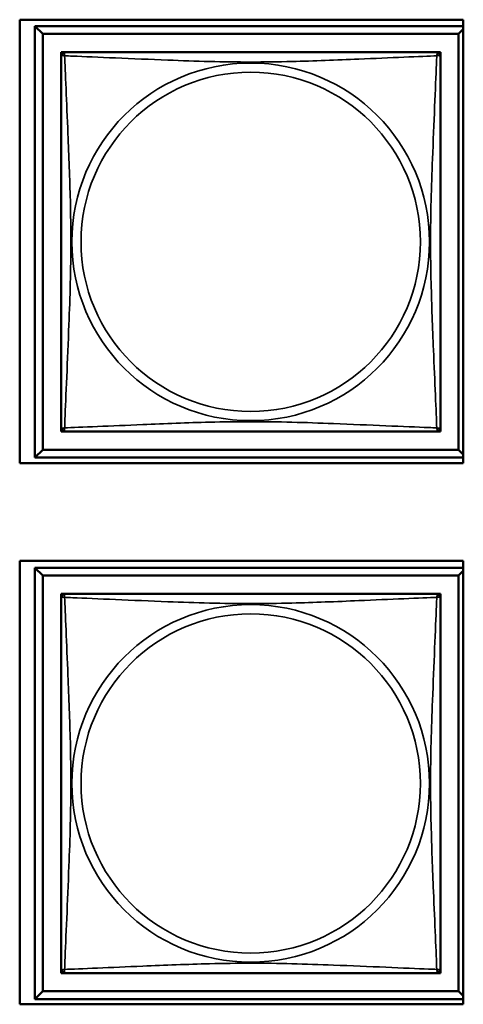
# Model space of a CAD drawing. Header units: inches. Extents: x 1.9 to 64.4, y 1.6 to 69.2.
# Tile 271 of 328: x 47.185 to 47.738, y 50.78 to 52.006. Entities that reach past the tile are written whole.
import ezdxf

# ---------------------------------------------------------------- set-up
doc = ezdxf.new("R2010")
doc.units = ezdxf.units.IN
doc.header["$MEASUREMENT"] = 0
doc.layers.add('Visible (ANSI)', color=7, linetype='Continuous', lineweight=50)
doc.layers.add('Visible Narrow (ANSI)', color=7, linetype='Continuous', lineweight=35)

msp = doc.modelspace()

# ---------------------------------------------------------------- linework, layer by layer
at = {"layer": 'Visible (ANSI)'}
for p, q in [((47.1851, 51.4537), (47.1851, 52.0061)), ((47.1851, 52.0061), (47.7376, 52.0061)), ((47.7376, 52.0061), (47.7376, 51.4537)), ((47.2041, 51.9981), (47.7376, 51.9981)), ((47.2139, 51.9883), (47.2041, 51.9981)), ((47.2041, 51.4607), (47.2041, 51.9981)), ((47.7376, 51.9942), (47.7317, 51.9883)), ((47.2139, 51.9883), (47.7317, 51.9883)), ((47.2139, 51.4705), (47.2139, 51.9883)), ((47.7317, 51.9883), (47.7317, 51.4705)), ((47.2366, 51.9598), (47.2366, 51.9656)), ((47.2366, 51.9656), (47.2424, 51.9656)), ((47.7032, 51.9656), (47.709, 51.9656)), ((47.709, 51.9656), (47.709, 51.9597)), ((47.2366, 51.4932), (47.2366, 51.499)), ((47.709, 51.4991), (47.709, 51.4932)), ((47.2425, 51.4932), (47.2366, 51.4932)), ((47.709, 51.4932), (47.7031, 51.4932)), ((47.2139, 51.4705), (47.2041, 51.4607)), ((47.7317, 51.4705), (47.2139, 51.4705)), ((47.7317, 51.4705), (47.7376, 51.4646)), ((47.7376, 51.4537), (47.1851, 51.4537)), ((47.7376, 51.4607), (47.2041, 51.4607)), ((47.1851, 50.7797), (47.1851, 51.3321)), ((47.1851, 51.3321), (47.7376, 51.3321)), ((47.7376, 51.3321), (47.7376, 50.7797)), ((47.2041, 51.3235), (47.7376, 51.3235)), ((47.2139, 51.3137), (47.2041, 51.3235)), ((47.2041, 50.7861), (47.2041, 51.3235)), ((47.7376, 51.3196), (47.7317, 51.3137)), ((47.2139, 51.3137), (47.7317, 51.3137)), ((47.2139, 50.796), (47.2139, 51.3137)), ((47.7317, 51.3137), (47.7317, 50.796)), ((47.2366, 51.2853), (47.2366, 51.2911)), ((47.2366, 51.2911), (47.2424, 51.2911)), ((47.7032, 51.2911), (47.709, 51.2911)), ((47.709, 51.2911), (47.709, 51.2852)), ((47.2366, 50.8186), (47.2366, 50.8244)), ((47.709, 50.8245), (47.709, 50.8186)), ((47.2425, 50.8186), (47.2366, 50.8186)), ((47.709, 50.8186), (47.7031, 50.8186)), ((47.2139, 50.796), (47.2041, 50.7861)), ((47.7317, 50.796), (47.2139, 50.796)), ((47.7317, 50.796), (47.7376, 50.7901)), ((47.7376, 50.7797), (47.1851, 50.7797)), ((47.7376, 50.7861), (47.2041, 50.7861))]:
    msp.add_line(p, q, dxfattribs=at)
for centre, start, end in [((47.2425, 51.9597), 90, 180), ((47.7031, 51.9597), 0, 90), ((47.2425, 51.4991), 180, 270), ((47.7031, 51.4991), 270, 360), ((47.2425, 51.2852), 90, 180), ((47.7031, 51.2852), 0, 90), ((47.2425, 50.8245), 180, 270), ((47.7031, 50.8245), 270, 360)]:
    msp.add_arc(centre, 0.00591, start, end, dxfattribs=at)
for points in [[(47.7031, 51.9656), (47.7025, 51.9656), (47.6998, 51.9656), (47.6954, 51.9656), (47.6873, 51.9656), (47.6734, 51.9656), (47.6572, 51.9656), (47.6411, 51.9656), (47.6229, 51.9656), (47.6043, 51.9656), (47.5779, 51.9656), (47.5506, 51.9656), (47.5236, 51.9656), (47.5066, 51.9656), (47.4897, 51.9656), (47.4728, 51.9656), (47.439, 51.9656), (47.4051, 51.9656), (47.3714, 51.9656), (47.3294, 51.9656), (47.2855, 51.9656), (47.2599, 51.9656), (47.2498, 51.9656), (47.2434, 51.9656), (47.2425, 51.9656)], [(47.2366, 51.9597), (47.2366, 51.9591), (47.2366, 51.9564), (47.2366, 51.952), (47.2366, 51.9439), (47.2366, 51.93), (47.2366, 51.9138), (47.2366, 51.8977), (47.2366, 51.8795), (47.2366, 51.8609), (47.2366, 51.8345), (47.2366, 51.8072), (47.2366, 51.7802), (47.2366, 51.7632), (47.2366, 51.7463), (47.2366, 51.7294), (47.2366, 51.6956), (47.2366, 51.6617), (47.2366, 51.628), (47.2366, 51.586), (47.2366, 51.5421), (47.2366, 51.5165), (47.2366, 51.5064), (47.2366, 51.5), (47.2366, 51.4991)], [(47.709, 51.4991), (47.709, 51.4997), (47.709, 51.5024), (47.709, 51.5068), (47.709, 51.5149), (47.709, 51.5288), (47.709, 51.545), (47.709, 51.5611), (47.709, 51.5793), (47.709, 51.5979), (47.709, 51.6243), (47.709, 51.6516), (47.709, 51.6786), (47.709, 51.6956), (47.709, 51.7125), (47.709, 51.7294), (47.709, 51.7632), (47.709, 51.7971), (47.709, 51.8308), (47.709, 51.8728), (47.709, 51.9167), (47.709, 51.9423), (47.709, 51.9524), (47.709, 51.9588), (47.709, 51.9597)], [(47.2425, 51.4932), (47.2431, 51.4932), (47.2458, 51.4932), (47.2502, 51.4932), (47.2583, 51.4932), (47.2722, 51.4932), (47.2884, 51.4932), (47.3045, 51.4932), (47.3227, 51.4932), (47.3413, 51.4932), (47.3677, 51.4932), (47.395, 51.4932), (47.422, 51.4932), (47.439, 51.4932), (47.4559, 51.4932), (47.4728, 51.4932), (47.5066, 51.4932), (47.5405, 51.4932), (47.5742, 51.4932), (47.6162, 51.4932), (47.6601, 51.4932), (47.6857, 51.4932), (47.6958, 51.4932), (47.7022, 51.4932), (47.7031, 51.4932)], [(47.7031, 51.2911), (47.7025, 51.2911), (47.6998, 51.2911), (47.6954, 51.2911), (47.6873, 51.2911), (47.6734, 51.2911), (47.6572, 51.2911), (47.6411, 51.2911), (47.6229, 51.2911), (47.6043, 51.2911), (47.5779, 51.2911), (47.5506, 51.2911), (47.5236, 51.2911), (47.5066, 51.2911), (47.4897, 51.2911), (47.4728, 51.2911), (47.439, 51.2911), (47.4051, 51.2911), (47.3714, 51.2911), (47.3294, 51.2911), (47.2855, 51.2911), (47.2599, 51.2911), (47.2498, 51.2911), (47.2434, 51.2911), (47.2425, 51.2911)], [(47.2366, 51.2852), (47.2366, 51.2846), (47.2366, 51.2819), (47.2366, 51.2775), (47.2366, 51.2693), (47.2366, 51.2554), (47.2366, 51.2393), (47.2366, 51.2232), (47.2366, 51.2049), (47.2366, 51.1863), (47.2366, 51.16), (47.2366, 51.1327), (47.2366, 51.1056), (47.2366, 51.0887), (47.2366, 51.0718), (47.2366, 51.0548), (47.2366, 51.021), (47.2366, 50.9871), (47.2366, 50.9534), (47.2366, 50.9114), (47.2366, 50.8675), (47.2366, 50.842), (47.2366, 50.8319), (47.2366, 50.8255), (47.2366, 50.8245)], [(47.709, 50.8245), (47.709, 50.8251), (47.709, 50.8278), (47.709, 50.8322), (47.709, 50.8404), (47.709, 50.8543), (47.709, 50.8704), (47.709, 50.8865), (47.709, 50.9047), (47.709, 50.9234), (47.709, 50.9497), (47.709, 50.977), (47.709, 51.0041), (47.709, 51.021), (47.709, 51.0379), (47.709, 51.0548), (47.709, 51.0887), (47.709, 51.1225), (47.709, 51.1563), (47.709, 51.1983), (47.709, 51.2422), (47.709, 51.2677), (47.709, 51.2778), (47.709, 51.2842), (47.709, 51.2852)], [(47.2425, 50.8186), (47.2431, 50.8186), (47.2458, 50.8186), (47.2502, 50.8186), (47.2583, 50.8186), (47.2722, 50.8186), (47.2884, 50.8186), (47.3045, 50.8186), (47.3227, 50.8186), (47.3413, 50.8186), (47.3677, 50.8186), (47.395, 50.8186), (47.422, 50.8186), (47.439, 50.8186), (47.4559, 50.8186), (47.4728, 50.8186), (47.5066, 50.8186), (47.5405, 50.8186), (47.5742, 50.8186), (47.6162, 50.8186), (47.6601, 50.8186), (47.6857, 50.8186), (47.6958, 50.8186), (47.7022, 50.8186), (47.7031, 50.8186)]]:
    msp.add_open_spline(points, degree=3, knots=[0.325731, 0.325731, 0.325731, 0.325731, 0.404774, 0.404774, 0.404774, 0.550532, 0.550532, 0.550532, 0.69629, 0.69629, 0.69629, 0.902598, 0.902598, 0.902598, 1.03154, 1.03154, 1.03154, 1.289425, 1.289425, 1.289425, 1.610774, 1.610774, 1.610774, 1.73735, 1.73735, 1.73735, 1.73735], dxfattribs=at)
at = {"layer": 'Visible Narrow (ANSI)'}
for centre, radius in [((47.4728, 51.7294), 0.2227), ((47.4728, 51.7294), 0.2113), ((47.4728, 51.0548), 0.2227), ((47.4728, 51.0548), 0.2113)]:
    msp.add_circle(centre, radius, dxfattribs=at)
for points, knots in [([(47.2411, 51.9611), (47.2409, 51.9618), (47.2408, 51.9625), (47.2407, 51.9636), (47.2408, 51.9641), (47.241, 51.9647), (47.2411, 51.9649), (47.2412, 51.9651), (47.2413, 51.9652), (47.2414, 51.9653), (47.2415, 51.9654), (47.2418, 51.9655), (47.242, 51.9656), (47.2423, 51.9656), (47.2424, 51.9656), (47.2425, 51.9656)], [-0.00026741, -0.00026741, -0.00026741, -0.00026741, 0.01456352, 0.01456352, 0.03151317, 0.03151317, 0.04210669, 0.04210669, 0.04740346, 0.04740346, 0.05587828, 0.05587828, 0.06943799, 0.06943799, 0.0844808, 0.0844808, 0.0844808, 0.0844808]), ([(47.7031, 51.9656), (47.7032, 51.9656), (47.7033, 51.9656), (47.7036, 51.9656), (47.7038, 51.9655), (47.7041, 51.9654), (47.7042, 51.9653), (47.7043, 51.9652), (47.7044, 51.9651), (47.7046, 51.9649), (47.7046, 51.9647), (47.7048, 51.9641), (47.7049, 51.9636), (47.7048, 51.9625), (47.7047, 51.9618), (47.7045, 51.9611)], [-0.0844808, -0.0844808, -0.0844808, -0.0844808, -0.06943799, -0.06943799, -0.05587828, -0.05587828, -0.04740346, -0.04740346, -0.04210669, -0.04210669, -0.03151317, -0.03151317, -0.01456352, -0.01456352, 0.00026741, 0.00026741, 0.00026741, 0.00026741]), ([(47.2366, 51.9597), (47.2366, 51.9598), (47.2366, 51.9599), (47.2366, 51.9602), (47.2367, 51.9604), (47.2368, 51.9607), (47.2369, 51.9608), (47.237, 51.9609), (47.2371, 51.961), (47.2373, 51.9611), (47.2375, 51.9612), (47.2381, 51.9614), (47.2386, 51.9615), (47.2397, 51.9614), (47.2404, 51.9613), (47.2411, 51.9611)], [-0.0844808, -0.0844808, -0.0844808, -0.0844808, -0.06943799, -0.06943799, -0.05587828, -0.05587828, -0.04740346, -0.04740346, -0.04210669, -0.04210669, -0.03151317, -0.03151317, -0.01456352, -0.01456352, 0.00026741, 0.00026741, 0.00026741, 0.00026741]), ([(47.2411, 51.4977), (47.2412, 51.5006), (47.2414, 51.504), (47.2415, 51.508), (47.2426, 51.5357), (47.2447, 51.5827), (47.2464, 51.6262), (47.2478, 51.6611), (47.2488, 51.6953), (47.2488, 51.7294), (47.2488, 51.7464), (47.2486, 51.7635), (47.2482, 51.7807), (47.2475, 51.8081), (47.2463, 51.8363), (47.2452, 51.864), (47.2443, 51.8835), (47.2435, 51.9028), (47.2428, 51.9201), (47.2421, 51.9373), (47.2415, 51.9523), (47.2411, 51.9611)], [-1.657319, -1.657319, -1.657319, -1.657319, -1.610774, -1.610774, -1.610774, -1.289425, -1.289425, -1.289425, -1.03154, -1.03154, -1.03154, -0.902598, -0.902598, -0.902598, -0.69629, -0.69629, -0.69629, -0.550532, -0.550532, -0.550532, -0.405761, -0.405761, -0.405761, -0.405761]), ([(47.2411, 51.9611), (47.244, 51.961), (47.2474, 51.9608), (47.2514, 51.9607), (47.2791, 51.9596), (47.3261, 51.9575), (47.3696, 51.9558), (47.4045, 51.9544), (47.4387, 51.9534), (47.4728, 51.9534), (47.4898, 51.9534), (47.5069, 51.9536), (47.5241, 51.954), (47.5516, 51.9547), (47.5797, 51.9559), (47.6074, 51.957), (47.6269, 51.9579), (47.6463, 51.9587), (47.6635, 51.9594), (47.6807, 51.9601), (47.6957, 51.9607), (47.7045, 51.9611)], [-1.657319, -1.657319, -1.657319, -1.657319, -1.610774, -1.610774, -1.610774, -1.289425, -1.289425, -1.289425, -1.03154, -1.03154, -1.03154, -0.902598, -0.902598, -0.902598, -0.69629, -0.69629, -0.69629, -0.550532, -0.550532, -0.550532, -0.405761, -0.405761, -0.405761, -0.405761]), ([(47.7045, 51.9611), (47.7044, 51.9582), (47.7042, 51.9548), (47.7041, 51.9508), (47.703, 51.9231), (47.7009, 51.8761), (47.6992, 51.8326), (47.6978, 51.7977), (47.6968, 51.7635), (47.6968, 51.7294), (47.6968, 51.7124), (47.697, 51.6953), (47.6975, 51.6781), (47.6981, 51.6506), (47.6993, 51.6225), (47.7004, 51.5948), (47.7013, 51.5753), (47.7021, 51.5559), (47.7028, 51.5387), (47.7036, 51.5215), (47.7041, 51.5065), (47.7045, 51.4977)], [-1.657319, -1.657319, -1.657319, -1.657319, -1.610774, -1.610774, -1.610774, -1.289425, -1.289425, -1.289425, -1.03154, -1.03154, -1.03154, -0.902598, -0.902598, -0.902598, -0.69629, -0.69629, -0.69629, -0.550532, -0.550532, -0.550532, -0.405761, -0.405761, -0.405761, -0.405761]), ([(47.7045, 51.9611), (47.7052, 51.9613), (47.7059, 51.9614), (47.707, 51.9615), (47.7075, 51.9614), (47.7081, 51.9612), (47.7083, 51.9611), (47.7085, 51.961), (47.7086, 51.9609), (47.7087, 51.9608), (47.7088, 51.9607), (47.7089, 51.9604), (47.709, 51.9602), (47.709, 51.9599), (47.709, 51.9598), (47.709, 51.9597)], [-0.00026741, -0.00026741, -0.00026741, -0.00026741, 0.01456352, 0.01456352, 0.03151317, 0.03151317, 0.04210669, 0.04210669, 0.04740346, 0.04740346, 0.05587828, 0.05587828, 0.06943799, 0.06943799, 0.0844808, 0.0844808, 0.0844808, 0.0844808]), ([(47.2411, 51.4977), (47.2404, 51.4975), (47.2397, 51.4974), (47.2386, 51.4973), (47.2381, 51.4974), (47.2375, 51.4976), (47.2373, 51.4977), (47.2371, 51.4978), (47.237, 51.4979), (47.2369, 51.498), (47.2368, 51.4981), (47.2367, 51.4984), (47.2366, 51.4986), (47.2366, 51.4989), (47.2366, 51.499), (47.2366, 51.4991)], [-0.00026741, -0.00026741, -0.00026741, -0.00026741, 0.01456352, 0.01456352, 0.03151317, 0.03151317, 0.04210669, 0.04210669, 0.04740346, 0.04740346, 0.05587828, 0.05587828, 0.06943799, 0.06943799, 0.0844808, 0.0844808, 0.0844808, 0.0844808]), ([(47.7045, 51.4977), (47.7016, 51.4978), (47.6982, 51.498), (47.6942, 51.4981), (47.6665, 51.4992), (47.6195, 51.5013), (47.576, 51.503), (47.5411, 51.5044), (47.5069, 51.5054), (47.4728, 51.5054), (47.4558, 51.5054), (47.4387, 51.5052), (47.4215, 51.5048), (47.3941, 51.5041), (47.3659, 51.5029), (47.3383, 51.5018), (47.3187, 51.5009), (47.2994, 51.5001), (47.2821, 51.4994), (47.2649, 51.4986), (47.2499, 51.4981), (47.2411, 51.4977)], [-1.657319, -1.657319, -1.657319, -1.657319, -1.610774, -1.610774, -1.610774, -1.289425, -1.289425, -1.289425, -1.03154, -1.03154, -1.03154, -0.902598, -0.902598, -0.902598, -0.69629, -0.69629, -0.69629, -0.550532, -0.550532, -0.550532, -0.405761, -0.405761, -0.405761, -0.405761]), ([(47.709, 51.4991), (47.709, 51.499), (47.709, 51.4989), (47.709, 51.4986), (47.7089, 51.4984), (47.7088, 51.4981), (47.7087, 51.498), (47.7086, 51.4979), (47.7085, 51.4978), (47.7083, 51.4977), (47.7081, 51.4976), (47.7075, 51.4974), (47.707, 51.4973), (47.7059, 51.4974), (47.7052, 51.4975), (47.7045, 51.4977)], [-0.0844808, -0.0844808, -0.0844808, -0.0844808, -0.06943799, -0.06943799, -0.05587828, -0.05587828, -0.04740346, -0.04740346, -0.04210669, -0.04210669, -0.03151317, -0.03151317, -0.01456352, -0.01456352, 0.00026741, 0.00026741, 0.00026741, 0.00026741]), ([(47.2425, 51.4932), (47.2424, 51.4932), (47.2423, 51.4932), (47.242, 51.4932), (47.2418, 51.4933), (47.2415, 51.4934), (47.2414, 51.4935), (47.2413, 51.4936), (47.2412, 51.4937), (47.2411, 51.4939), (47.241, 51.4941), (47.2408, 51.4947), (47.2407, 51.4952), (47.2408, 51.4963), (47.2409, 51.497), (47.2411, 51.4977)], [-0.0844808, -0.0844808, -0.0844808, -0.0844808, -0.06943799, -0.06943799, -0.05587828, -0.05587828, -0.04740346, -0.04740346, -0.04210669, -0.04210669, -0.03151317, -0.03151317, -0.01456352, -0.01456352, 0.00026741, 0.00026741, 0.00026741, 0.00026741]), ([(47.7045, 51.4977), (47.7047, 51.497), (47.7048, 51.4963), (47.7049, 51.4952), (47.7048, 51.4947), (47.7046, 51.4941), (47.7046, 51.4939), (47.7044, 51.4937), (47.7043, 51.4936), (47.7042, 51.4935), (47.7041, 51.4934), (47.7038, 51.4933), (47.7036, 51.4932), (47.7033, 51.4932), (47.7032, 51.4932), (47.7031, 51.4932)], [-0.00026741, -0.00026741, -0.00026741, -0.00026741, 0.01456352, 0.01456352, 0.03151317, 0.03151317, 0.04210669, 0.04210669, 0.04740346, 0.04740346, 0.05587828, 0.05587828, 0.06943799, 0.06943799, 0.0844808, 0.0844808, 0.0844808, 0.0844808]), ([(47.2411, 51.2865), (47.2409, 51.2873), (47.2408, 51.2879), (47.2407, 51.2891), (47.2408, 51.2895), (47.241, 51.2901), (47.2411, 51.2903), (47.2412, 51.2905), (47.2413, 51.2906), (47.2414, 51.2908), (47.2415, 51.2908), (47.2418, 51.291), (47.242, 51.291), (47.2423, 51.2911), (47.2424, 51.2911), (47.2425, 51.2911)], [-0.00026741, -0.00026741, -0.00026741, -0.00026741, 0.01456352, 0.01456352, 0.03151317, 0.03151317, 0.04210669, 0.04210669, 0.04740346, 0.04740346, 0.05587828, 0.05587828, 0.06943799, 0.06943799, 0.0844808, 0.0844808, 0.0844808, 0.0844808]), ([(47.7031, 51.2911), (47.7032, 51.2911), (47.7033, 51.2911), (47.7036, 51.291), (47.7038, 51.291), (47.7041, 51.2908), (47.7042, 51.2908), (47.7043, 51.2906), (47.7044, 51.2905), (47.7046, 51.2903), (47.7046, 51.2901), (47.7048, 51.2895), (47.7049, 51.2891), (47.7048, 51.2879), (47.7047, 51.2873), (47.7045, 51.2865)], [-0.0844808, -0.0844808, -0.0844808, -0.0844808, -0.06943799, -0.06943799, -0.05587828, -0.05587828, -0.04740346, -0.04740346, -0.04210669, -0.04210669, -0.03151317, -0.03151317, -0.01456352, -0.01456352, 0.00026741, 0.00026741, 0.00026741, 0.00026741]), ([(47.2366, 51.2852), (47.2366, 51.2852), (47.2366, 51.2854), (47.2366, 51.2857), (47.2367, 51.2859), (47.2368, 51.2861), (47.2369, 51.2862), (47.237, 51.2864), (47.2371, 51.2864), (47.2373, 51.2866), (47.2375, 51.2867), (47.2381, 51.2869), (47.2386, 51.2869), (47.2397, 51.2868), (47.2404, 51.2867), (47.2411, 51.2865)], [-0.0844808, -0.0844808, -0.0844808, -0.0844808, -0.06943799, -0.06943799, -0.05587828, -0.05587828, -0.04740346, -0.04740346, -0.04210669, -0.04210669, -0.03151317, -0.03151317, -0.01456352, -0.01456352, 0.00026741, 0.00026741, 0.00026741, 0.00026741]), ([(47.2411, 50.8232), (47.2412, 50.826), (47.2414, 50.8295), (47.2415, 50.8335), (47.2426, 50.8611), (47.2447, 50.9081), (47.2464, 50.9517), (47.2478, 50.9866), (47.2488, 51.0208), (47.2488, 51.0548), (47.2488, 51.0719), (47.2486, 51.0889), (47.2482, 51.1061), (47.2475, 51.1336), (47.2463, 51.1617), (47.2452, 51.1894), (47.2443, 51.2089), (47.2435, 51.2283), (47.2428, 51.2456), (47.2421, 51.2628), (47.2415, 51.2777), (47.2411, 51.2865)], [-1.657319, -1.657319, -1.657319, -1.657319, -1.610774, -1.610774, -1.610774, -1.289425, -1.289425, -1.289425, -1.03154, -1.03154, -1.03154, -0.902598, -0.902598, -0.902598, -0.69629, -0.69629, -0.69629, -0.550532, -0.550532, -0.550532, -0.405761, -0.405761, -0.405761, -0.405761]), ([(47.2411, 51.2865), (47.244, 51.2864), (47.2474, 51.2863), (47.2514, 51.2861), (47.2791, 51.285), (47.3261, 51.2829), (47.3696, 51.2812), (47.4045, 51.2798), (47.4387, 51.2788), (47.4728, 51.2788), (47.4898, 51.2788), (47.5069, 51.2791), (47.5241, 51.2795), (47.5516, 51.2802), (47.5797, 51.2813), (47.6074, 51.2825), (47.6269, 51.2833), (47.6463, 51.2842), (47.6635, 51.2849), (47.6807, 51.2856), (47.6957, 51.2862), (47.7045, 51.2865)], [-1.657319, -1.657319, -1.657319, -1.657319, -1.610774, -1.610774, -1.610774, -1.289425, -1.289425, -1.289425, -1.03154, -1.03154, -1.03154, -0.902598, -0.902598, -0.902598, -0.69629, -0.69629, -0.69629, -0.550532, -0.550532, -0.550532, -0.405761, -0.405761, -0.405761, -0.405761]), ([(47.7045, 51.2865), (47.7044, 51.2837), (47.7042, 51.2802), (47.7041, 51.2762), (47.703, 51.2486), (47.7009, 51.2016), (47.6992, 51.158), (47.6978, 51.1231), (47.6968, 51.0889), (47.6968, 51.0548), (47.6968, 51.0378), (47.697, 51.0208), (47.6975, 51.0036), (47.6981, 50.9761), (47.6993, 50.948), (47.7004, 50.9203), (47.7013, 50.9007), (47.7021, 50.8814), (47.7028, 50.8641), (47.7036, 50.8469), (47.7041, 50.832), (47.7045, 50.8232)], [-1.657319, -1.657319, -1.657319, -1.657319, -1.610774, -1.610774, -1.610774, -1.289425, -1.289425, -1.289425, -1.03154, -1.03154, -1.03154, -0.902598, -0.902598, -0.902598, -0.69629, -0.69629, -0.69629, -0.550532, -0.550532, -0.550532, -0.405761, -0.405761, -0.405761, -0.405761]), ([(47.7045, 51.2865), (47.7052, 51.2867), (47.7059, 51.2868), (47.707, 51.2869), (47.7075, 51.2869), (47.7081, 51.2867), (47.7083, 51.2866), (47.7085, 51.2864), (47.7086, 51.2864), (47.7087, 51.2862), (47.7088, 51.2861), (47.7089, 51.2859), (47.709, 51.2857), (47.709, 51.2854), (47.709, 51.2852), (47.709, 51.2852)], [-0.00026741, -0.00026741, -0.00026741, -0.00026741, 0.01456352, 0.01456352, 0.03151317, 0.03151317, 0.04210669, 0.04210669, 0.04740346, 0.04740346, 0.05587828, 0.05587828, 0.06943799, 0.06943799, 0.0844808, 0.0844808, 0.0844808, 0.0844808]), ([(47.2411, 50.8232), (47.2404, 50.823), (47.2397, 50.8229), (47.2386, 50.8228), (47.2381, 50.8228), (47.2375, 50.823), (47.2373, 50.8231), (47.2371, 50.8233), (47.237, 50.8233), (47.2369, 50.8235), (47.2368, 50.8236), (47.2367, 50.8238), (47.2366, 50.824), (47.2366, 50.8243), (47.2366, 50.8244), (47.2366, 50.8245)], [-0.00026741, -0.00026741, -0.00026741, -0.00026741, 0.01456352, 0.01456352, 0.03151317, 0.03151317, 0.04210669, 0.04210669, 0.04740346, 0.04740346, 0.05587828, 0.05587828, 0.06943799, 0.06943799, 0.0844808, 0.0844808, 0.0844808, 0.0844808]), ([(47.7045, 50.8232), (47.7016, 50.8233), (47.6982, 50.8234), (47.6942, 50.8236), (47.6665, 50.8247), (47.6195, 50.8268), (47.576, 50.8285), (47.5411, 50.8299), (47.5069, 50.8309), (47.4728, 50.8309), (47.4558, 50.8309), (47.4387, 50.8306), (47.4215, 50.8302), (47.3941, 50.8295), (47.3659, 50.8284), (47.3383, 50.8272), (47.3187, 50.8264), (47.2994, 50.8255), (47.2821, 50.8248), (47.2649, 50.8241), (47.2499, 50.8235), (47.2411, 50.8232)], [-1.657319, -1.657319, -1.657319, -1.657319, -1.610774, -1.610774, -1.610774, -1.289425, -1.289425, -1.289425, -1.03154, -1.03154, -1.03154, -0.902598, -0.902598, -0.902598, -0.69629, -0.69629, -0.69629, -0.550532, -0.550532, -0.550532, -0.405761, -0.405761, -0.405761, -0.405761]), ([(47.709, 50.8245), (47.709, 50.8244), (47.709, 50.8243), (47.709, 50.824), (47.7089, 50.8238), (47.7088, 50.8236), (47.7087, 50.8235), (47.7086, 50.8233), (47.7085, 50.8233), (47.7083, 50.8231), (47.7081, 50.823), (47.7075, 50.8228), (47.707, 50.8228), (47.7059, 50.8229), (47.7052, 50.823), (47.7045, 50.8232)], [-0.0844808, -0.0844808, -0.0844808, -0.0844808, -0.06943799, -0.06943799, -0.05587828, -0.05587828, -0.04740346, -0.04740346, -0.04210669, -0.04210669, -0.03151317, -0.03151317, -0.01456352, -0.01456352, 0.00026741, 0.00026741, 0.00026741, 0.00026741]), ([(47.2425, 50.8186), (47.2424, 50.8186), (47.2423, 50.8186), (47.242, 50.8187), (47.2418, 50.8187), (47.2415, 50.8189), (47.2414, 50.8189), (47.2413, 50.8191), (47.2412, 50.8192), (47.2411, 50.8194), (47.241, 50.8196), (47.2408, 50.8201), (47.2407, 50.8206), (47.2408, 50.8218), (47.2409, 50.8224), (47.2411, 50.8232)], [-0.0844808, -0.0844808, -0.0844808, -0.0844808, -0.06943799, -0.06943799, -0.05587828, -0.05587828, -0.04740346, -0.04740346, -0.04210669, -0.04210669, -0.03151317, -0.03151317, -0.01456352, -0.01456352, 0.00026741, 0.00026741, 0.00026741, 0.00026741]), ([(47.7045, 50.8232), (47.7047, 50.8224), (47.7048, 50.8218), (47.7049, 50.8206), (47.7048, 50.8201), (47.7046, 50.8196), (47.7046, 50.8194), (47.7044, 50.8192), (47.7043, 50.8191), (47.7042, 50.8189), (47.7041, 50.8189), (47.7038, 50.8187), (47.7036, 50.8187), (47.7033, 50.8186), (47.7032, 50.8186), (47.7031, 50.8186)], [-0.00026741, -0.00026741, -0.00026741, -0.00026741, 0.01456352, 0.01456352, 0.03151317, 0.03151317, 0.04210669, 0.04210669, 0.04740346, 0.04740346, 0.05587828, 0.05587828, 0.06943799, 0.06943799, 0.0844808, 0.0844808, 0.0844808, 0.0844808])]:
    msp.add_open_spline(points, degree=3, knots=knots, dxfattribs=at)

doc.saveas('drawing.dxf')
